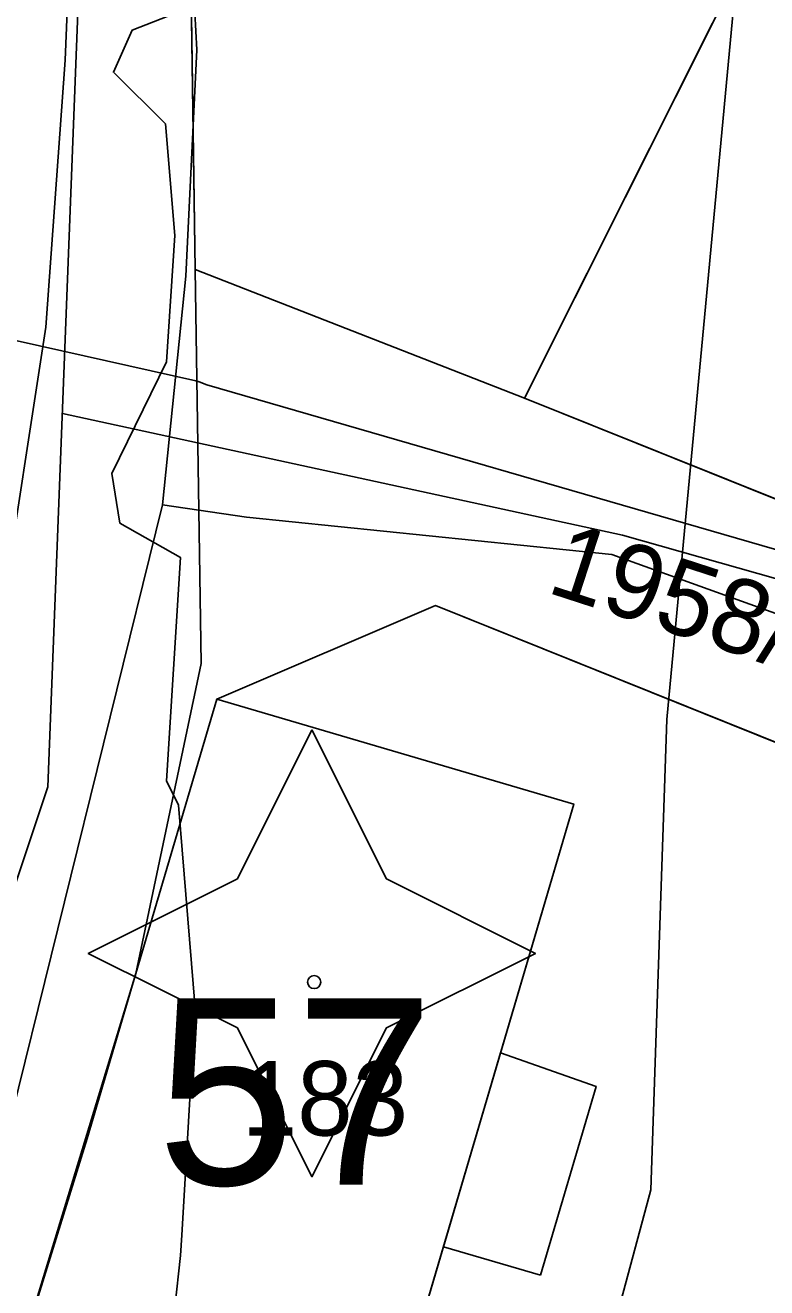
# Model space of a CAD drawing. Extents: x -706130 to -698555, y -971544 to -967260.
# Drawn here: x -704327.24 to -704307.34, y -970193.24 to -970159.33 of the extents above; entities that cross this region are included whole.
import ezdxf

# ---------------------------------------------------------------- set-up
doc = ezdxf.new("R2010")
doc.units = 0
for name, color, linetype in [('_Doplněk budov pro zastavěnost', 7, 'Continuous'), ('Architektonicky cenná stavba S', 7, 'Continuous'), ('BPEJ I-II trida ochrany S', 7, 'Continuous'), ('Docházková izochrona - BUS S', 7, 'Continuous'), ('Docházková izochrona - VLAK N', 7, 'Continuous'), ('Kanalizace_stoka bez rozlišení N', 7, 'Continuous'), ('KN_Budovy', 7, 'Continuous'), ('KN_Budovy_cisla_domovni', 7, 'Continuous'), ('KN_Hranice_parcel', 7, 'Continuous'), ('KN_Hranice_parcel_vnitrni_kresba', 7, 'Continuous'), ('KN_Parcelni cisla', 7, 'Continuous'), ('KN_Polygon parcely', 7, 'Continuous'), ('KN_POZEMKY_13_ZASTAVENA PLOCHA', 7, 'Continuous'), ('KN_POZEMKY_14_OSTATNI PLOCHA', 7, 'Continuous'), ('KN_POZEMKY_5_ZAHRADA', 7, 'Continuous'), ('KN_VYUZITI_16_ostatni plocha_silnice', 7, 'Continuous'), ('KN_VYUZITI_17_ostatni plocha_ostatni komunikace', 7, 'Continuous'), ('KN_Značky budov', 7, 'Continuous'), ('Komunikace III třídy osy S', 7, 'Continuous'), ('Plochy doprava silniční - silnice III třídy S', 7, 'Continuous'), ('Plochy smíšené obytné venkovské S', 7, 'Continuous'), ('Plochy verejnych prostranstvi - komunikace ostatni S', 7, 'Continuous'), ('Plochy vodní a vodních toku_linie zatrubněný tok S', 7, 'Continuous'), ('Plynovody STL S', 7, 'Continuous'), ('Regulační bloky zastavěné S', 7, 'Continuous'), ('Trasy cykloturistické N', 7, 'Continuous'), ('Vodovodní řady - rozváděcí S', 7, 'Continuous'), ('Záplavové území stanovene S', 7, 'Continuous')]:
    doc.layers.add(name, color=color, linetype=linetype)

msp = doc.modelspace()

# ---------------------------------------------------------------- linework, layer by layer
at = {"layer": '_Doplněk budov pro zastavěnost'}
for p, q in [((-704314.486, -970186.925), (-704316.021, -970192.139)), ((-704316.021, -970192.139), (-704313.41, -970192.9))]:
    msp.add_line(p, q, dxfattribs=at)
msp.add_lwpolyline([(-704313.41, -970192.9), (-704311.92, -970187.83), (-704314.486, -970186.925)], dxfattribs=at)
at = {"layer": 'Architektonicky cenná stavba S'}
msp.add_lwpolyline([(-704319.549, -970178.257), (-704321.549, -970182.257), (-704325.549, -970184.257), (-704321.549, -970186.257), (-704319.549, -970190.257), (-704317.549, -970186.257), (-704313.549, -970184.257), (-704317.549, -970182.257)], close=True, dxfattribs=at)
at = {"layer": 'BPEJ I-II trida ochrany S'}
for p, q in [((-704322.8, -970157.83), (-704322.68, -970165.89)), ((-704322.68, -970165.89), (-704313.84, -970169.35)), ((-704313.84, -970169.35), (-704305.87, -970172.55))]:
    msp.add_line(p, q, dxfattribs=at)
at = {"layer": 'Docházková izochrona - BUS S'}
msp.add_arc((-704361.829, -969946.93), 400, 155.51821, 17.33949, dxfattribs=at)
at = {"layer": 'Docházková izochrona - VLAK N'}
msp.add_circle((-704165.451, -969778.767), 800, dxfattribs=at)
at = {"layer": 'Kanalizace_stoka bez rozlišení N'}
for points in [[(-704315.708, -970108.899), (-704316.113, -970109.917), (-704324.867, -970134.026), (-704326.632, -970179.784), (-704337.75, -970213.085), (-704365.425, -970272.107), (-704371.374, -970294.506), (-704373.709, -970351.804), (-704376.113, -970385.719), (-704398.194, -970423.758)], [(-704326.245, -970169.76), (-704311.212, -970173.028), (-704288.826, -970179.373)]]:
    msp.add_lwpolyline(points, dxfattribs=at)
at = {"layer": 'KN_Budovy'}
msp.add_lwpolyline([(-704327.21, -970194.48), (-704317.55, -970197.33), (-704312.52, -970180.25), (-704322.1, -970177.43), (-704324.27, -970184.8), (-704325.58, -970189.23)], close=True, dxfattribs=at)
at = {"layer": 'KN_Hranice_parcel'}
for p, q in [((-704313.84, -970169.35), (-704300.38, -970142.47)), ((-704322.8, -970157.83), (-704322.68, -970165.89)), ((-704322.68, -970165.89), (-704313.84, -970169.35)), ((-704313.84, -970169.35), (-704305.87, -970172.55))]:
    msp.add_line(p, q, dxfattribs=at)
for points in [[(-704322.68, -970165.89), (-704322.52, -970176.47), (-704324.27, -970184.8)], [(-704298.79, -970179.28), (-704299.67, -970181.58), (-704316.23, -970174.92), (-704322.1, -970177.43), (-704324.27, -970184.8)], [(-704324.27, -970184.8), (-704325.58, -970189.23), (-704327.21, -970194.48), (-704328.2, -970197.68)]]:
    msp.add_lwpolyline(points, dxfattribs=at)
at = {"layer": 'KN_Hranice_parcel_vnitrni_kresba'}
for p, q in [((-704312.52, -970180.25), (-704322.1, -970177.43)), ((-704317.55, -970197.33), (-704312.52, -970180.25))]:
    msp.add_line(p, q, dxfattribs=at)
at = {"layer": 'KN_Polygon parcely'}
msp.add_lwpolyline([(-704327.21, -970194.48), (-704325.58, -970189.23), (-704324.27, -970184.8), (-704322.52, -970176.47), (-704322.68, -970165.89), (-704322.8, -970157.83), (-704321.91, -970137.46), (-704323.51, -970113.12), (-704324.43, -970099.46), (-704325.41, -970062.16), (-704329.93, -970052.55), (-704336.27, -970039.08), (-704343.12, -970017.7), (-704349.47, -969986.98)], dxfattribs=at)
for points in [[(-704300.38, -970142.47), (-704319.75, -970140.64), (-704320.42, -970144.42), (-704319.57, -970144.51), (-704312.81, -970145.25), (-704314.46, -970158.84), (-704321.04, -970158.04), (-704322.8, -970157.83), (-704322.68, -970165.89), (-704313.84, -970169.35)], [(-704305.87, -970172.55), (-704304.68, -970169.32), (-704299.48, -970155.18), (-704290.97, -970158.31), (-704288.36, -970145.25), (-704300.38, -970142.47), (-704313.84, -970169.35)], [(-704297.5, -970175.9), (-704305.87, -970172.55), (-704313.84, -970169.35), (-704322.68, -970165.89), (-704322.52, -970176.47), (-704324.27, -970184.8), (-704322.1, -970177.43), (-704316.23, -970174.92), (-704299.67, -970181.58), (-704298.79, -970179.28)], [(-704316.23, -970174.92), (-704322.1, -970177.43), (-704324.27, -970184.8), (-704325.58, -970189.23), (-704327.21, -970194.48), (-704328.2, -970197.68), (-704303.37, -970205.4), (-704298.28, -970181.17), (-704297.85, -970179.64), (-704298.79, -970179.28), (-704299.67, -970181.58)]]:
    msp.add_lwpolyline(points, close=True, dxfattribs=at)
at = {"layer": 'KN_POZEMKY_13_ZASTAVENA PLOCHA'}
for p, q in [((-704322.1, -970177.43), (-704316.23, -970174.92)), ((-704316.23, -970174.92), (-704299.67, -970181.58)), ((-704324.27, -970184.8), (-704322.1, -970177.43)), ((-704325.58, -970189.23), (-704324.27, -970184.8)), ((-704327.21, -970194.48), (-704325.58, -970189.23))]:
    msp.add_line(p, q, dxfattribs=at)
at = {"layer": 'KN_POZEMKY_14_OSTATNI PLOCHA'}
for p, q in [((-704322.8, -970157.83), (-704322.68, -970165.89)), ((-704322.52, -970176.47), (-704322.68, -970165.89)), ((-704322.68, -970165.89), (-704313.84, -970169.35)), ((-704322.68, -970165.89), (-704322.52, -970176.47)), ((-704313.84, -970169.35), (-704305.87, -970172.55)), ((-704316.23, -970174.92), (-704322.1, -970177.43)), ((-704299.67, -970181.58), (-704316.23, -970174.92)), ((-704324.27, -970184.8), (-704322.52, -970176.47)), ((-704322.52, -970176.47), (-704324.27, -970184.8)), ((-704322.1, -970177.43), (-704324.27, -970184.8)), ((-704324.27, -970184.8), (-704325.58, -970189.23)), ((-704325.58, -970189.23), (-704327.21, -970194.48))]:
    msp.add_line(p, q, dxfattribs=at)
at = {"layer": 'KN_POZEMKY_5_ZAHRADA'}
for p, q in [((-704300.38, -970142.47), (-704313.84, -970169.35)), ((-704313.84, -970169.35), (-704300.38, -970142.47)), ((-704322.68, -970165.89), (-704322.8, -970157.83)), ((-704313.84, -970169.35), (-704322.68, -970165.89)), ((-704305.87, -970172.55), (-704313.84, -970169.35))]:
    msp.add_line(p, q, dxfattribs=at)
at = {"layer": 'KN_VYUZITI_16_ostatni plocha_silnice'}
for p, q in [((-704322.8, -970157.83), (-704322.68, -970165.89)), ((-704322.68, -970165.89), (-704322.52, -970176.47)), ((-704322.52, -970176.47), (-704324.27, -970184.8)), ((-704324.27, -970184.8), (-704325.58, -970189.23)), ((-704325.58, -970189.23), (-704327.21, -970194.48))]:
    msp.add_line(p, q, dxfattribs=at)
at = {"layer": 'KN_VYUZITI_17_ostatni plocha_ostatni komunikace'}
for p, q in [((-704322.52, -970176.47), (-704322.68, -970165.89)), ((-704322.68, -970165.89), (-704313.84, -970169.35)), ((-704313.84, -970169.35), (-704305.87, -970172.55)), ((-704316.23, -970174.92), (-704322.1, -970177.43)), ((-704299.67, -970181.58), (-704316.23, -970174.92)), ((-704324.27, -970184.8), (-704322.52, -970176.47)), ((-704322.1, -970177.43), (-704324.27, -970184.8))]:
    msp.add_line(p, q, dxfattribs=at)
at = {"layer": 'KN_Značky budov'}
msp.add_circle((-704319.487, -970185.029), 0.175, dxfattribs=at)
at = {"layer": 'Komunikace III třídy osy S'}
msp.add_lwpolyline([(-704358.17, -969972.19), (-704350.532, -970007.639), (-704346.746, -970023.633), (-704345.675, -970027.421), (-704344.175, -970031.567), (-704332.987, -970057.742), (-704329.862, -970070.126), (-704328.987, -970079.507), (-704327.589, -970104.421), (-704327.388, -970106.853), (-704326.835, -970113.491), (-704326.607, -970117.788), (-704326.492, -970120.194), (-704325.76, -970138.71), (-704325.76, -970150.17), (-704326.17, -970160.27), (-704326.69, -970167.44), (-704327.9, -970175.3), (-704330.93, -970188.51), (-704335.437, -970204.681)], dxfattribs=at)
at = {"layer": 'Plochy doprava silniční - silnice III třídy S'}
for p, q in [((-704322.68, -970165.89), (-704322.8, -970157.83)), ((-704322.52, -970176.47), (-704322.68, -970165.89)), ((-704324.27, -970184.8), (-704322.52, -970176.47)), ((-704325.58, -970189.23), (-704324.27, -970184.8)), ((-704327.21, -970194.48), (-704325.58, -970189.23))]:
    msp.add_line(p, q, dxfattribs=at)
at = {"layer": 'Plochy smíšené obytné venkovské S'}
for p, q in [((-704322.8, -970157.83), (-704322.68, -970165.89)), ((-704322.68, -970165.89), (-704313.84, -970169.35)), ((-704313.84, -970169.35), (-704305.87, -970172.55)), ((-704322.1, -970177.43), (-704324.27, -970184.8)), ((-704324.27, -970184.8), (-704325.58, -970189.23)), ((-704325.58, -970189.23), (-704327.21, -970194.48))]:
    msp.add_line(p, q, dxfattribs=at)
msp.add_lwpolyline([(-704299.67, -970181.58), (-704316.23, -970174.92), (-704322.1, -970177.43)], dxfattribs=at)
at = {"layer": 'Plochy verejnych prostranstvi - komunikace ostatni S'}
for p, q in [((-704313.84, -970169.35), (-704322.68, -970165.89)), ((-704322.68, -970165.89), (-704322.52, -970176.47)), ((-704305.87, -970172.55), (-704313.84, -970169.35)), ((-704322.52, -970176.47), (-704324.27, -970184.8)), ((-704324.27, -970184.8), (-704322.1, -970177.43))]:
    msp.add_line(p, q, dxfattribs=at)
msp.add_lwpolyline([(-704322.1, -970177.43), (-704316.23, -970174.92), (-704299.67, -970181.58), (-704298.79, -970179.28)], dxfattribs=at)
at = {"layer": 'Plochy vodní a vodních toku_linie zatrubněný tok S'}
msp.add_lwpolyline([(-704322.195, -970231.658), (-704315.577, -970209.662), (-704310.452, -970190.609), (-704310.025, -970177.978), (-704308.103, -970157.425), (-704307.462, -970138.586), (-704307.462, -970124.666), (-704314.585, -970112.421), (-704319.309, -970105.942)], dxfattribs=at)
at = {"layer": 'Plynovody STL S'}
for points in [[(-704330.25, -970199.36), (-704327.768, -970189.289), (-704323.56, -970172.21), (-704322.93, -970166.07), (-704322.64, -970159.99), (-704322.69, -970158.99), (-704322.12, -970139.48), (-704321.73, -970131.44), (-704320.68, -970125.18), (-704317.97, -970113.02), (-704315.249, -970109.756), (-704314.438, -970108.783), (-704316.47, -970105.71), (-704316.787, -970104.79)], [(-704323.56, -970172.21), (-704321.3, -970172.54), (-704311.5, -970173.55), (-704297.9, -970178.44), (-704297.571, -970178.559)]]:
    msp.add_lwpolyline(points, dxfattribs=at)
at = {"layer": 'Regulační bloky zastavěné S'}
for p, q in [((-704322.68, -970165.89), (-704322.8, -970157.83)), ((-704322.8, -970157.83), (-704322.68, -970165.89)), ((-704322.52, -970176.47), (-704322.68, -970165.89)), ((-704313.84, -970169.35), (-704322.68, -970165.89)), ((-704322.68, -970165.89), (-704322.52, -970176.47)), ((-704322.68, -970165.89), (-704313.84, -970169.35)), ((-704305.87, -970172.55), (-704313.84, -970169.35)), ((-704313.84, -970169.35), (-704305.87, -970172.55)), ((-704324.27, -970184.8), (-704322.52, -970176.47)), ((-704322.52, -970176.47), (-704324.27, -970184.8)), ((-704324.27, -970184.8), (-704322.1, -970177.43)), ((-704322.1, -970177.43), (-704324.27, -970184.8)), ((-704325.58, -970189.23), (-704324.27, -970184.8)), ((-704324.27, -970184.8), (-704325.58, -970189.23)), ((-704327.21, -970194.48), (-704325.58, -970189.23)), ((-704325.58, -970189.23), (-704327.21, -970194.48))]:
    msp.add_line(p, q, dxfattribs=at)
for points in [[(-704322.1, -970177.43), (-704316.23, -970174.92), (-704299.67, -970181.58), (-704298.79, -970179.28)], [(-704299.67, -970181.58), (-704316.23, -970174.92), (-704322.1, -970177.43)]]:
    msp.add_lwpolyline(points, dxfattribs=at)
at = {"layer": 'Trasy cykloturistické N'}
msp.add_lwpolyline([(-704328.2, -970197.68), (-704324.27, -970184.8), (-704322.52, -970176.47), (-704322.68, -970165.89), (-704322.8, -970157.83), (-704321.91, -970137.46), (-704323.51, -970113.12), (-704324.43, -970099.46), (-704325.41, -970062.16), (-704336.27, -970039.08), (-704343.12, -970017.7), (-704349.47, -969986.98)], dxfattribs=at)
at = {"layer": 'Vodovodní řady - rozváděcí S'}
for points in [[(-704328.669, -970167.537), (-704322.66, -970168.88), (-704322.57, -970168.91), (-704322.37, -970168.99)], [(-704322.37, -970168.99), (-704306.79, -970173.5), (-704288.34, -970178.4)]]:
    msp.add_lwpolyline(points, dxfattribs=at)
at = {"layer": 'Záplavové území stanovene S'}
msp.add_lwpolyline([(-704323.229, -970159.021), (-704324.375, -970159.47), (-704324.875, -970160.594), (-704323.479, -970161.979), (-704323.229, -970164.979), (-704323.453, -970168.375), (-704324.918, -970171.37), (-704324.703, -970172.703), (-704323.078, -970173.625), (-704323.453, -970179.625), (-704323.125, -970180.281), (-704322.681, -970185.727), (-704323.039, -970191.828), (-704323.078, -970192.375), (-704323.23, -970193.77)], dxfattribs=at)

# ---------------------------------------------------------------- texts
at = {"layer": 'KN_Budovy_cisla_domovni'}
msp.add_text('57', height=5, dxfattribs=at).set_placement((-704323.71, -970190.469))
at = {"layer": 'KN_Parcelni cisla'}
msp.add_text('1958/11', height=2, rotation=342, dxfattribs=at).set_placement((-704313.292, -970174.548))
msp.add_text('183', height=2, dxfattribs=at).set_placement((-704321.43, -970189.15))

doc.saveas('drawing.dxf')
